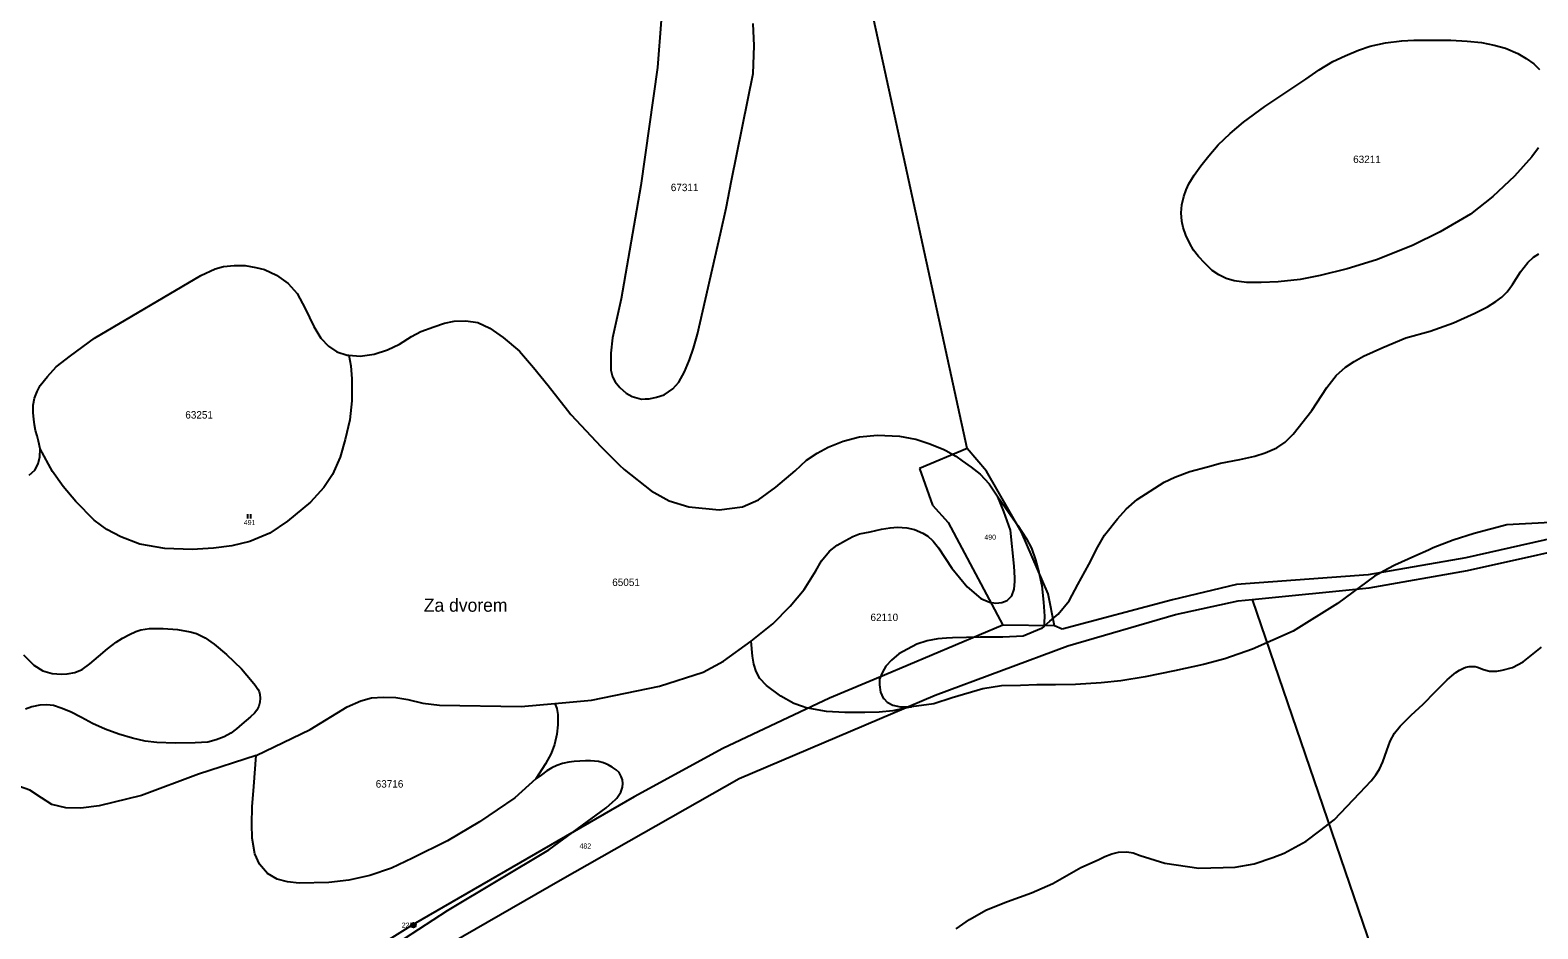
# Model space of a CAD drawing. Extents: x -546762 to -540209, y -1046851 to -1035694.
# Drawn here: x -542336 to -541830, y -1037330 to -1037028 of the extents above; entities that cross this region are included whole.
import ezdxf

# ---------------------------------------------------------------- set-up
doc = ezdxf.new("R2010")
doc.units = 0
for name, color, linetype in [('Vrstva 1', 7, 'Continuous'), ('Vrstva 15', 7, 'Continuous'), ('Vrstva 17', 7, 'Continuous'), ('Vrstva 18', 7, 'Continuous'), ('Vrstva 24', 7, 'Continuous'), ('Vrstva 25', 7, 'Continuous'), ('Vrstva 52', 7, 'Continuous'), ('Vrstva 53', 7, 'Continuous')]:
    doc.layers.add(name, color=color, linetype=linetype)

msp = doc.modelspace()

# ---------------------------------------------------------------- linework, layer by layer
at = {"layer": 'Vrstva 1'}
for points in [[(-542044.53, -1037062.35), (-542067.75, -1036955.75)], [(-542021.31, -1037168.94), (-542044.53, -1037062.35)], [(-542021.31, -1037168.94), (-542037.34, -1037175.7)], [(-542014.89, -1037176.52), (-542021.31, -1037168.94)], [(-542037.34, -1037175.7), (-542033, -1037188.01)], [(-542003.1, -1037197.02), (-542014.89, -1037176.52)], [(-542033, -1037188.01), (-542027.72, -1037193.81)], [(-542027.72, -1037193.81), (-542009.41, -1037228.38)], [(-541801.07, -1037193.82), (-541853.81, -1037205.7)], [(-541994.17, -1037217.82), (-542003.1, -1037197.02)], [(-541853.24, -1037210), (-541804.91, -1037199.23)], [(-541853.81, -1037205.7), (-541886.63, -1037211.44)], [(-541886.63, -1037211.44), (-541930.83, -1037214.7)], [(-541886.2, -1037215.84), (-541853.24, -1037210)], [(-541991.94, -1037228.59), (-541994.17, -1037217.82)], [(-541930.83, -1037214.7), (-541952.37, -1037219.84)], [(-541925.55, -1037219.66), (-541886.2, -1037215.84)], [(-541952.37, -1037219.84), (-541989.37, -1037229.73)], [(-541951.37, -1037224.78), (-541930.23, -1037220.11)], [(-541930.23, -1037220.11), (-541925.55, -1037219.66)], [(-541925.55, -1037219.66), (-541878.02, -1037358.67)], [(-542009.41, -1037228.38), (-542049.14, -1037245.12)], [(-541991.94, -1037228.59), (-542009.41, -1037228.38)], [(-541989.37, -1037229.73), (-541991.94, -1037228.59)], [(-541987.47, -1037235.27), (-541951.37, -1037224.78)], [(-542032.09, -1037251.85), (-541987.47, -1037235.27)], [(-542049.14, -1037245.12), (-542067.56, -1037252.89)], [(-542067.56, -1037252.89), (-542103.47, -1037269.81)], [(-542098, -1037279.96), (-542032.09, -1037251.85)], [(-542103.47, -1037269.81), (-542133.22, -1037286.13)], [(-542158.11, -1037314.11), (-542098, -1037279.96)], [(-542133.22, -1037286.13), (-542207.53, -1037328.98)], [(-542202.69, -1037339.73), (-542158.11, -1037314.11)], [(-542207.53, -1037328.98), (-542257.64, -1037360.34)]]:
    msp.add_lwpolyline(points, dxfattribs=at)
at = {"layer": 'Vrstva 24'}
for radius in [0.75, 0.1]:
    msp.add_circle((-542207.42, -1037329.23), radius, dxfattribs=at)
at = {"layer": 'Vrstva 25'}
for p, q in [((-542263.08, -1037192.48), (-542263.08, -1037190.98)), ((-542262.08, -1037192.48), (-542262.08, -1037190.98))]:
    msp.add_line(p, q, dxfattribs=at)
at = {"layer": 'Vrstva 52'}
for points in [[(-542124.19, -1037024.89), (-542125.38, -1037040.75), (-542131.04, -1037080.44), (-542137.67, -1037118.6), (-542140.51, -1037131.72), (-542141.07, -1037136.9), (-542141.07, -1037140.46), (-542141.07, -1037142.57), (-542140.51, -1037144.84), (-542139.62, -1037146.54), (-542138.08, -1037148.4), (-542135.97, -1037150.34), (-542133.87, -1037151.48), (-542130.79, -1037152.29), (-542129.61, -1037152.25), (-542128.2, -1037152.21), (-542125.78, -1037151.72), (-542123.19, -1037150.83), (-542120.27, -1037148.81), (-542118.25, -1037146.62), (-542116.31, -1037143.14), (-542114.61, -1037139.09), (-542113.31, -1037135.2), (-542112.01, -1037130.49), (-542104.29, -1037096.65), (-542102.34, -1037088.08), (-542100.5, -1037078.84), (-542093.31, -1037042.83), (-542092.89, -1037033.48), (-542093.31, -1037025.96)], [(-541927.45, -1037113.06), (-541931.66, -1037112.51), (-541934.25, -1037111.77), (-541936.79, -1037110.52), (-541939.01, -1037109.06), (-541941.51, -1037106.65), (-541943.64, -1037104.34), (-541945.26, -1037102.26), (-541946.51, -1037099.99), (-541947.89, -1037097.21), (-541948.77, -1037094.62), (-541949.24, -1037092.49), (-541949.38, -1037089.72), (-541949.19, -1037086.94), (-541948.54, -1037084.16), (-541947.76, -1037081.94), (-541946.83, -1037079.87), (-541945.05, -1037077.03), (-541942.86, -1037073.87), (-541940.11, -1037070.47), (-541937.03, -1037066.75), (-541932.99, -1037063.02), (-541928.45, -1037059.22), (-541921.33, -1037053.95), (-541907.49, -1037044.72), (-541903.02, -1037041.53), (-541898.41, -1037038.78), (-541894.36, -1037036.92), (-541889.83, -1037034.97), (-541885.86, -1037033.6), (-541880.76, -1037032.54), (-541875.26, -1037031.82), (-541871.29, -1037031.57)], [(-541871.29, -1037031.57), (-541865.3, -1037031.65), (-541858.75, -1037031.65), (-541853.32, -1037031.98), (-541848.55, -1037032.38), (-541844.26, -1037033.27), (-541840.45, -1037034.25), (-541836.33, -1037036.11), (-541833.45, -1037037.74), (-541830.95, -1037039.6), (-541828.97, -1037041.45)], [(-541829.29, -1037067.78), (-541831.61, -1037070.89), (-541837.44, -1037077.37), (-541844.64, -1037084.18), (-541852.17, -1037090.17), (-541862.37, -1037096.08), (-541871.67, -1037100.7), (-541883.83, -1037105.47), (-541893.69, -1037108.53), (-541902.66, -1037110.7), (-541909.46, -1037112.04), (-541916.81, -1037112.88), (-541922.5, -1037113.15), (-541927.45, -1037113.06)], [(-542332.93, -1037169.03), (-542333.43, -1037166.48), (-542333.88, -1037164.62), (-542334.41, -1037162.84), (-542334.82, -1037160.97), (-542335.05, -1037159.11), (-542335.18, -1037156.97), (-542335.18, -1037154.33), (-542334.82, -1037152.05), (-542333.91, -1037149.78), (-542332.82, -1037147.78), (-542330.44, -1037144.76), (-542327.5, -1037141.5), (-542322.72, -1037137.76), (-542314.61, -1037131.87), (-542278.88, -1037110.77), (-542274.09, -1037108.52), (-542271.22, -1037107.73), (-542267.64, -1037107.41), (-542263.98, -1037107.41), (-542260.4, -1037108.05), (-542257.46, -1037108.76), (-542253.48, -1037110.67), (-542249.5, -1037113.46), (-542246.56, -1037116.8), (-542243.77, -1037121.9), (-542240.95, -1037127.9), (-542238.56, -1037131.8), (-542235.94, -1037134.51), (-542233.23, -1037136.42), (-542229.65, -1037137.53), (-542229.19, -1037137.56)], [(-541995.48, -1037228.7), (-541993.53, -1037226.99), (-541990.8, -1037224.61), (-541987.04, -1037220.15), (-541984.1, -1037214.68), (-541980.48, -1037207.92), (-541977.46, -1037201.95), (-541975.15, -1037198.05), (-541970.86, -1037192.56), (-541967.91, -1037189.29), (-541964.17, -1037186.11), (-541959.8, -1037183.32), (-541955.18, -1037180.22), (-541951.6, -1037178.55), (-541946.51, -1037176.71), (-541940.54, -1037175.04), (-541936.17, -1037173.85), (-541929.72, -1037172.66), (-541924.71, -1037171.54), (-541921.21, -1037170.43), (-541917.31, -1037168.75), (-541914.52, -1037166.84), (-541911.81, -1037164.07), (-541905.52, -1037156.11), (-541900.51, -1037148.38), (-541897.33, -1037144.4), (-541894.15, -1037141.54), (-541891.28, -1037139.63), (-541888.18, -1037137.88), (-541881.63, -1037134.95), (-541873.98, -1037131.75), (-541865.76, -1037129.52), (-541857.96, -1037126.67), (-541850.73, -1037123.39), (-541846.46, -1037121.3), (-541843.64, -1037119.53), (-541841.64, -1037118.03), (-541839.87, -1037116.25), (-541838.96, -1037115.02), (-541838.12, -1037113.75), (-541835.44, -1037109.52), (-541832.94, -1037106.33), (-541831.03, -1037104.56), (-541829.25, -1037103.47)], [(-542229.19, -1037137.56), (-542225.35, -1037137.85), (-542220.58, -1037137.21), (-542216.2, -1037135.78), (-542212.07, -1037133.79), (-542208.03, -1037131.27), (-542204.93, -1037129.6), (-542200.55, -1037128.01), (-542196.97, -1037126.73), (-542193.71, -1037126.1), (-542189.81, -1037125.94), (-542185.75, -1037126.57), (-542181.77, -1037128.41), (-542177.32, -1037131.59), (-542171.75, -1037136.21)], [(-542229.19, -1037137.56), (-542228.42, -1037141.15), (-542228.1, -1037145.51), (-542228.1, -1037152.88), (-542228.81, -1037159.25), (-542230.37, -1037165.91), (-542232.07, -1037171.87), (-542234.62, -1037177.68), (-542237.59, -1037182.07), (-542241.99, -1037187.03), (-542249.78, -1037193.41), (-542255.73, -1037197.38), (-542262.38, -1037200.21), (-542268.47, -1037201.63), (-542274.57, -1037202.48)], [(-542171.75, -1037136.21), (-542167.03, -1037141.74), (-542162.18, -1037147.71), (-542155.71, -1037156), (-542154.54, -1037157.5), (-542144.36, -1037168.33), (-542138.26, -1037174.37), (-542136.57, -1037176.04), (-542127.52, -1037183.15), (-542121.53, -1037186.49), (-542114.85, -1037188.58), (-542104.68, -1037189.56), (-542096.89, -1037188.58), (-542091.46, -1037186.21), (-542085.61, -1037181.9), (-542079.2, -1037176.46), (-542075.31, -1037172.86), (-542071.8, -1037170.55), (-542068.06, -1037168.48), (-542063.05, -1037166.49), (-542057.56, -1037165.06), (-542051.52, -1037164.42), (-542044.12, -1037164.74), (-542038.66, -1037165.79), (-542038.59, -1037165.81), (-542033.88, -1037167.38), (-542029.19, -1037169.21), (-542028.48, -1037169.62), (-542025.13, -1037171.52), (-542022.97, -1037173.07), (-542020.04, -1037175.18), (-542017.01, -1037177.57), (-542013.99, -1037180.84), (-542011.05, -1037185.21)], [(-542336.61, -1037177.94), (-542334.7, -1037176.17), (-542333.57, -1037174.08), (-542333.02, -1037171.71), (-542332.93, -1037169.03)], [(-542274.57, -1037202.48), (-542281.83, -1037202.94), (-542291.03, -1037202.52), (-542299.39, -1037201.1), (-542305.76, -1037198.69), (-542310.44, -1037196.14), (-542314.69, -1037193.02), (-542320.92, -1037186.78), (-542325.17, -1037181.68), (-542328.71, -1037176.72), (-542332.93, -1037169.03)], [(-542093.98, -1037233.67), (-542086.66, -1037227.86), (-542080.78, -1037221.97), (-542076.16, -1037216.4), (-542072.18, -1037210.03), (-542070.29, -1037206.67), (-542067.56, -1037203.44), (-542065.06, -1037201.48), (-542062.28, -1037199.85), (-542059.74, -1037198.57), (-542057.54, -1037197.67), (-542053.99, -1037196.9), (-542050.12, -1037196.03), (-542047.17, -1037195.58), (-542044.71, -1037195.35), (-542041.67, -1037195.58), (-542038.99, -1037196.13), (-542036.26, -1037197.35), (-542034.53, -1037198.45), (-542033.04, -1037199.82), (-542032.76, -1037200.08), (-542030.94, -1037202.28), (-542026.48, -1037209.12), (-542021.31, -1037215.49), (-542016.78, -1037219.39), (-542013.83, -1037220.59), (-542011.76, -1037220.91), (-542009.69, -1037220.75), (-542007.94, -1037220.03), (-542007, -1037219.13), (-542006.35, -1037218.52), (-542005.56, -1037216.21), (-542005.32, -1037213.66), (-542005.36, -1037212.47), (-542005.5, -1037208.47), (-542006.83, -1037196.36), (-542008.98, -1037190.07), (-542011.05, -1037185.21)], [(-542011.05, -1037185.21), (-542004.32, -1037194.78), (-542001.4, -1037199.32), (-541999.78, -1037202.47), (-541998.41, -1037206.36), (-541997.27, -1037210.57), (-541996.3, -1037215.11), (-541995.65, -1037220.62)], [(-541825.34, -1037193.84), (-541839.94, -1037194.57), (-541850.94, -1037197.49), (-541858.04, -1037199.72), (-541864.72, -1037202.37), (-541866.26, -1037203.07), (-541870.85, -1037205.15), (-541877.67, -1037208.22), (-541879.98, -1037209.45), (-541884.5, -1037211.84), (-541896.92, -1037221.11), (-541911.79, -1037230.37), (-541925.49, -1037236.36), (-541934.8, -1037239.63), (-541941.88, -1037241.62), (-541951.67, -1037243.69), (-541961.53, -1037245.68), (-541969.65, -1037247.03), (-541976.33, -1037247.75), (-541984.93, -1037248.3), (-541991.61, -1037248.46), (-541996.24, -1037248.46), (-541997.98, -1037248.46), (-542003.41, -1037248.62), (-542009.77, -1037248.78), (-542016.06, -1037249.81), (-542026.4, -1037252.76), (-542032.53, -1037254.83), (-542040.01, -1037255.86)], [(-541995.65, -1037220.62), (-541995.33, -1037225.31), (-541995.43, -1037227.5), (-541995.48, -1037228.7)], [(-542328.83, -1037244.63), (-542325.76, -1037244.87), (-542323.85, -1037244.76), (-542321.26, -1037244.29), (-542318.81, -1037243.23), (-542316.17, -1037241.38), (-542313.26, -1037238.93), (-542310.25, -1037236.29), (-542307.34, -1037234.02), (-542305.25, -1037232.72), (-542302.9, -1037231.43), (-542300.72, -1037230.5), (-542299.01, -1037229.95), (-542296.1, -1037229.49), (-542291.56, -1037229.44), (-542286.71, -1037229.76), (-542282.5, -1037230.55), (-542280.29, -1037231.13), (-542277.37, -1037232.57), (-542274.37, -1037234.69), (-542270.21, -1037238.21), (-542265.16, -1037243.02), (-542261.6, -1037247.28), (-542260.57, -1037248.57), (-542259.67, -1037249.82), (-542259.3, -1037250.69), (-542259.06, -1037251.64), (-542258.93, -1037252.94), (-542259.06, -1037254.28), (-542259.38, -1037255.58), (-542260.04, -1037256.88), (-542260.86, -1037257.91), (-542262.15, -1037259.2), (-542265.11, -1037261.66), (-542266.93, -1037263.25), (-542268.78, -1037264.68), (-542271.04, -1037265.89), (-542273.68, -1037266.9), (-542276.55, -1037267.64), (-542280.8, -1037267.88), (-542287.56, -1037268.06), (-542293.71, -1037267.83), (-542297.59, -1037267.37), (-542301.85, -1037266.3), (-542306.44, -1037264.97), (-542311.07, -1037263.35), (-542315.32, -1037261.41), (-542319.02, -1037259.37), (-542322.72, -1037257.52), (-542325.77, -1037256.23), (-542328.36, -1037255.35), (-542330.63, -1037255.16), (-542332.99, -1037255.21), (-542335.63, -1037255.81), (-542337.85, -1037256.55)], [(-541995.48, -1037228.7), (-541996.37, -1037229.48), (-542002.5, -1037231.99), (-542009.32, -1037232.41), (-542016.84, -1037232.41), (-542026.31, -1037232.55), (-542028.27, -1037232.7), (-542031.25, -1037232.93), (-542034.83, -1037233.65), (-542038.26, -1037234.77), (-542041.36, -1037236.44), (-542044.3, -1037238.03), (-542046.77, -1037240.1), (-542048.68, -1037242.17), (-542049.27, -1037243.18), (-542049.95, -1037244.32), (-542050.83, -1037246.47), (-542050.83, -1037248.46), (-542050.51, -1037250.85), (-542049.55, -1037252.84), (-542049.4, -1037253.01), (-542048.28, -1037254.27), (-542046.37, -1037255.3), (-542043.74, -1037255.86), (-542040.01, -1037255.86)], [(-542159.87, -1037254.68), (-542147.6, -1037253.6), (-542124.77, -1037248.87), (-542110.01, -1037244.13), (-542103.21, -1037240.44), (-542093.98, -1037233.67)], [(-542040.01, -1037255.86), (-542046.32, -1037257.18), (-542050.93, -1037257.58), (-542055.71, -1037257.74), (-542060.54, -1037257.74), (-542062.51, -1037257.74), (-542068.66, -1037257.42), (-542075.46, -1037256.12), (-542076.7, -1037255.68), (-542079.59, -1037254.67), (-542083.96, -1037252.24), (-542088.73, -1037248.59), (-542091, -1037246.24), (-542092.3, -1037243.98), (-542093.03, -1037241.46), (-542093.43, -1037238.79), (-542093.98, -1037233.67)], [(-542338.46, -1037238.31), (-542334.98, -1037241.8), (-542331.99, -1037243.66), (-542328.83, -1037244.63)], [(-541853.73, -1037242.52), (-541852.59, -1037242.26), (-541851.57, -1037242.19), (-541850.61, -1037242.29), (-541849.85, -1037242.43), (-541847.85, -1037243.29), (-541845.8, -1037243.84), (-541843.39, -1037243.84), (-541841.51, -1037243.47), (-541838.09, -1037242.6), (-541834.44, -1037240.72), (-541828.31, -1037235.71)], [(-542025.01, -1037330.5), (-542020.56, -1037327.3), (-542014.85, -1037324.1), (-542007.75, -1037321.31), (-541999.67, -1037318.38), (-541992.56, -1037315.17), (-541983.09, -1037309.84), (-541977.36, -1037307.29), (-541975.06, -1037306.09), (-541972.75, -1037305.22), (-541970.44, -1037304.66), (-541967.74, -1037304.58), (-541965.51, -1037304.9), (-541963.16, -1037305.78), (-541954.95, -1037308.43), (-541943.53, -1037310.1), (-541931.28, -1037309.68), (-541924.87, -1037308.57), (-541918.6, -1037306.5), (-541914.78, -1037304.99), (-541907.46, -1037300.93), (-541902.85, -1037297.5), (-541898.06, -1037293.85), (-541889.33, -1037284.71), (-541885.6, -1037280.71), (-541884.01, -1037278.7), (-541882.73, -1037276.79), (-541881.67, -1037274.34), (-541880.32, -1037270.52), (-541879.21, -1037267.41), (-541877.78, -1037264.71), (-541875.79, -1037262.32), (-541872.13, -1037258.58), (-541868.07, -1037254.96), (-541863.93, -1037250.63), (-541860.07, -1037246.72), (-541858.51, -1037245.38), (-541857.11, -1037244.27), (-541855.91, -1037243.46), (-541854.56, -1037242.84), (-541853.73, -1037242.52)], [(-542260.23, -1037272.16), (-542242.17, -1037263.41), (-542229.68, -1037255.84), (-542225.14, -1037253.77), (-542221.56, -1037252.82), (-542217.58, -1037252.58), (-542213.37, -1037252.66), (-542209.31, -1037253.38), (-542204.22, -1037254.57), (-542198.7, -1037255.27)], [(-542198.7, -1037255.27), (-542171.27, -1037255.69), (-542159.87, -1037254.68)], [(-542159.87, -1037254.68), (-542159.29, -1037256.41), (-542158.9, -1037258.4), (-542158.9, -1037261.9), (-542159.29, -1037265.01), (-542160.01, -1037268.43), (-542161.2, -1037271.54), (-542163, -1037274.96), (-542166.34, -1037279.97)], [(-542260.23, -1037272.16), (-542279.64, -1037278.49), (-542298.86, -1037285.59), (-542313.06, -1037289.07), (-542319.17, -1037289.89), (-542324.26, -1037289.73), (-542328.96, -1037288.62), (-542332.46, -1037286.39), (-542336.36, -1037283.84), (-542339.86, -1037282.57), (-542343.52, -1037282.25), (-542347.18, -1037282.65), (-542350.52, -1037283.52), (-542354.1, -1037285.03), (-542359.67, -1037288.86), (-542370.09, -1037298.73), (-542376.21, -1037302.12), (-542388.04, -1037306.44), (-542409.62, -1037313.97), (-542422.57, -1037316.75), (-542436.5, -1037318.84)], [(-542261.58, -1037289.44), (-542261.03, -1037282.62), (-542260.23, -1037272.16)], [(-542220.12, -1037339.95), (-542195.99, -1037324.35), (-542161.88, -1037303.87), (-542142.71, -1037289.78), (-542140.49, -1037287.92), (-542139.49, -1037286.97), (-542139.12, -1037286.52), (-542138.58, -1037285.87), (-542137.76, -1037284.46), (-542137.22, -1037282.87), (-542137.04, -1037281.6), (-542137.17, -1037280.37), (-542137.58, -1037279.19), (-542138.31, -1037277.91), (-542139.31, -1037276.96), (-542140.63, -1037276.05), (-542141.99, -1037275.32), (-542143.58, -1037274.64), (-542145.22, -1037274.23), (-542146.63, -1037274.05), (-542147.95, -1037273.96), (-542149.63, -1037273.96), (-542151.49, -1037274.05), (-542153.4, -1037274.18), (-542155.22, -1037274.41), (-542157.36, -1037274.82), (-542159.27, -1037275.5), (-542160.95, -1037276.32), (-542162.59, -1037277.37), (-542164.5, -1037278.82), (-542166.34, -1037279.97)], [(-542166.34, -1037279.97), (-542173.31, -1037286.38), (-542185.28, -1037294.46), (-542196, -1037300.87), (-542207.7, -1037306.72), (-542214.8, -1037310.06), (-542222.04, -1037312.57), (-542229.14, -1037314.1), (-542235.82, -1037314.94), (-542245.85, -1037315.08), (-542249.75, -1037314.66), (-542253.23, -1037313.82), (-542256.43, -1037311.87), (-542259.22, -1037308.67), (-542260.75, -1037305.19), (-542261.58, -1037300.03), (-542261.72, -1037295.29), (-542261.58, -1037289.44)]]:
    msp.add_lwpolyline(points, dxfattribs=at)

# ---------------------------------------------------------------- texts
at = {"layer": 'Vrstva 15'}
msp.add_text('Za dvorem', height=4.4, dxfattribs=at).set_placement((-542203.96, -1037223.82))
at = {"layer": 'Vrstva 17'}
msp.add_text('227', height=1.7, dxfattribs=at).set_placement((-542211.35, -1037330.08))
at = {"layer": 'Vrstva 18'}
for s, p in [('491', (-542264.45, -1037194.69)), ('490', (-542015.56, -1037199.61)), ('482', (-542151.62, -1037303.47))]:
    msp.add_text(s, height=1.7, dxfattribs=at).set_placement(p)
at = {"layer": 'Vrstva 53'}
for s, p in [('63211', (-541891.63, -1037072.93)), ('67311', (-542120.94, -1037082.38)), ('63251', (-542284.1, -1037158.86)), ('65051', (-542140.62, -1037215.17)), ('62110', (-542053.84, -1037226.96)), ('63716', (-542220.11, -1037282.97))]:
    msp.add_text(s, height=2.5, dxfattribs=at).set_placement(p)

doc.saveas('drawing.dxf')
